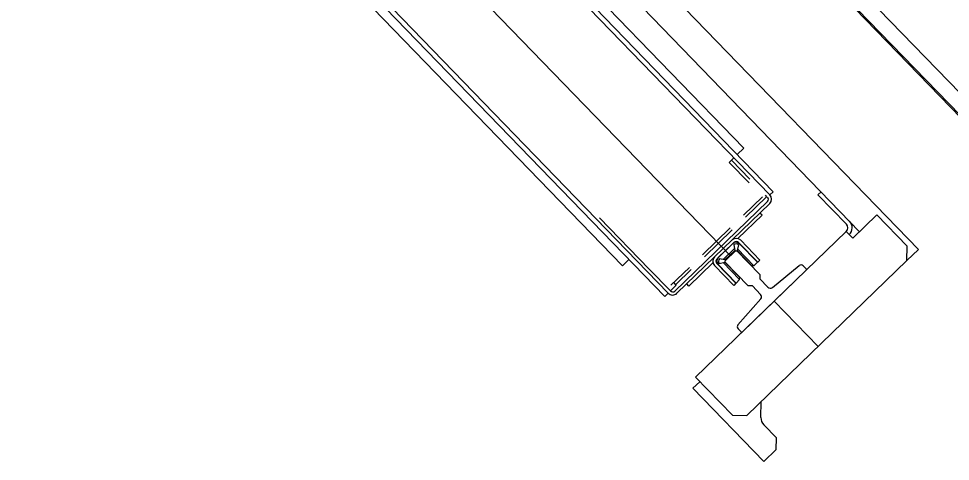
# Model space of a CAD drawing. Extents: x 468143 to 491361, y 1438528 to 1468730.
# Drawn here: x 490336.24 to 490339.243, y 1467622.733 to 1467624.161 of the extents above; entities that cross this region are included whole.
import ezdxf

# ---------------------------------------------------------------- set-up
doc = ezdxf.new("R2010")
doc.units = 0
doc.layers.add('Xreference_dp', color=7, linetype='Continuous')

msp = doc.modelspace()

# ---------------------------------------------------------------- linework, layer by layer
at = {"layer": 'Xreference_dp'}
for p, q in [((490336.2613, 1467626.9627), (490340.0846, 1467623.0122)), ((490336.2613, 1467626.9627), (490340.0846, 1467623.0122)), ((490336.3528, 1467626.9388), (490340.0921, 1467623.0751)), ((490336.3528, 1467626.9388), (490340.0921, 1467623.0751)), ((490335.9776, 1467626.6838), (490339.1398, 1467623.4164)), ((490335.9776, 1467626.6838), (490339.1398, 1467623.4164)), ((490338.9505, 1467623.4739), (490336.0256, 1467626.4961)), ((490338.9505, 1467623.4739), (490336.0256, 1467626.4961)), ((490338.5339, 1467623.3962), (490335.9375, 1467626.079)), ((490338.5339, 1467623.3962), (490335.9375, 1467626.079)), ((490338.6613, 1467623.5925), (490337.7019, 1467624.5838)), ((490338.6613, 1467623.5925), (490337.7019, 1467624.5838)), ((490338.6721, 1467623.6029), (490337.7127, 1467624.5942)), ((490338.6721, 1467623.6029), (490337.7127, 1467624.5942)), ((490338.5773, 1467623.7429), (490337.7695, 1467624.5776)), ((490338.5773, 1467623.7429), (490337.7695, 1467624.5776)), ((490340.0815, 1467623.0092), (490338.7499, 1467624.3851)), ((490340.0815, 1467623.0092), (490338.7499, 1467624.3851)), ((490338.2652, 1467623.346), (490337.3742, 1467624.2666)), ((490338.2652, 1467623.346), (490337.3742, 1467624.2666)), ((490337.3424, 1467624.2358), (490338.186, 1467623.3642)), ((490337.3424, 1467624.2358), (490338.186, 1467623.3642)), ((490338.3229, 1467623.2649), (490337.3635, 1467624.2562)), ((490338.3229, 1467623.2649), (490337.3635, 1467624.2562)), ((490338.5773, 1467623.7429), (490338.5562, 1467623.7225)), ((490338.5773, 1467623.7429), (490338.5562, 1467623.7225)), ((490338.5455, 1467623.7121), (490338.5302, 1467623.6973)), ((490338.5455, 1467623.7121), (490338.5302, 1467623.6973)), ((490338.5943, 1467623.6311), (490338.5302, 1467623.6973)), ((490338.5943, 1467623.6311), (490338.5302, 1467623.6973)), ((490338.5372, 1467623.7042), (490338.5963, 1467623.6431)), ((490338.5372, 1467623.7042), (490338.5963, 1467623.6431)), ((490338.5761, 1467623.5272), (490338.6374, 1467623.5865)), ((490338.5761, 1467623.5272), (490338.6374, 1467623.5865)), ((490338.6508, 1467623.5868), (490338.5824, 1467623.5207)), ((490338.6508, 1467623.5868), (490338.5824, 1467623.5207)), ((490338.646, 1467623.5918), (490338.6508, 1467623.5868)), ((490338.646, 1467623.5918), (490338.6508, 1467623.5868)), ((490338.6613, 1467623.5925), (490338.6721, 1467623.6029)), ((490338.6613, 1467623.5925), (490338.6721, 1467623.6029)), ((490338.8263, 1467623.6022), (490338.8162, 1467623.5925)), ((490338.8263, 1467623.6022), (490338.8162, 1467623.5925)), ((490338.9079, 1467623.4978), (490338.8162, 1467623.5925)), ((490338.9079, 1467623.4978), (490338.8162, 1467623.5925)), ((490338.3546, 1467623.2826), (490338.6534, 1467623.5717)), ((490338.3546, 1467623.2826), (490338.6534, 1467623.5717)), ((490338.3618, 1467623.2752), (490338.6606, 1467623.5643)), ((490338.3618, 1467623.2752), (490338.6606, 1467623.5643)), ((490338.2726, 1467623.3532), (490338.1126, 1467623.5185)), ((490338.2726, 1467623.3532), (490338.1126, 1467623.5185)), ((490338.636, 1467623.5267), (490338.5583, 1467623.4515)), ((490338.636, 1467623.5267), (490338.5583, 1467623.4515)), ((490338.636, 1467623.5267), (490338.629, 1467623.5338)), ((490338.636, 1467623.5267), (490338.629, 1467623.5338)), ((490339.0062, 1467623.5278), (490338.9287, 1467623.4528)), ((490339.0062, 1467623.5278), (490338.9287, 1467623.4528)), ((490339.1037, 1467623.4271), (490339.0062, 1467623.5278)), ((490339.1037, 1467623.4271), (490339.0062, 1467623.5278)), ((490338.4441, 1467623.3994), (490338.5337, 1467623.4861)), ((490338.4441, 1467623.3994), (490338.5337, 1467623.4861)), ((490338.9075, 1467623.4746), (490338.4216, 1467623.0044)), ((490338.9075, 1467623.4746), (490338.4216, 1467623.0044)), ((490338.54, 1467623.4796), (490338.4504, 1467623.3929)), ((490338.54, 1467623.4796), (490338.4504, 1467623.3929)), ((490338.9287, 1467623.4528), (490338.9075, 1467623.4746)), ((490338.9287, 1467623.4528), (490338.9075, 1467623.4746)), ((490338.4902, 1467623.3855), (490338.546, 1467623.4396)), ((490338.4902, 1467623.3855), (490338.546, 1467623.4396)), ((490338.4948, 1467623.3902), (490338.5412, 1467623.4352)), ((490338.4948, 1467623.3902), (490338.5412, 1467623.4352)), ((490338.545, 1467623.4313), (490338.548, 1467623.4132)), ((490338.545, 1467623.4313), (490338.548, 1467623.4132)), ((490338.5597, 1467623.431), (490338.5554, 1467623.4129)), ((490338.5597, 1467623.431), (490338.5554, 1467623.4129)), ((490338.56, 1467623.4394), (490338.622, 1467623.3753)), ((490338.56, 1467623.4394), (490338.622, 1467623.3753)), ((490338.5636, 1467623.4348), (490338.6214, 1467623.3751)), ((490338.5636, 1467623.4348), (490338.6214, 1467623.3751)), ((490338.5671, 1467623.4463), (490338.6292, 1467623.3822)), ((490338.5671, 1467623.4463), (490338.6292, 1467623.3822)), ((490339.103, 1467623.3807), (490339.1037, 1467623.4271)), ((490339.103, 1467623.3807), (490339.1037, 1467623.4271)), ((490338.547, 1467623.4193), (490338.5105, 1467623.3839)), ((490338.547, 1467623.4193), (490338.5105, 1467623.3839)), ((490338.548, 1467623.4132), (490338.5165, 1467623.3828)), ((490338.548, 1467623.4132), (490338.5165, 1467623.3828)), ((490338.5176, 1467623.3804), (490338.5503, 1467623.4121)), ((490338.5176, 1467623.3804), (490338.5503, 1467623.4121)), ((490338.5503, 1467623.4121), (490338.5549, 1467623.412)), ((490338.5503, 1467623.4121), (490338.5549, 1467623.412)), ((490338.5549, 1467623.412), (490338.6288, 1467623.3356)), ((490338.5549, 1467623.412), (490338.6288, 1467623.3356)), ((490338.6028, 1467623.364), (490338.5554, 1467623.4129)), ((490338.6028, 1467623.364), (490338.5554, 1467623.4129)), ((490338.6099, 1467623.3639), (490338.5568, 1467623.4187)), ((490338.6099, 1467623.3639), (490338.5568, 1467623.4187)), ((490338.5846, 1467623.4131), (490338.585, 1467623.4135)), ((490338.5846, 1467623.4131), (490338.585, 1467623.4135)), ((490339.1398, 1467623.4164), (490339.103, 1467623.3807)), ((490339.1398, 1467623.4164), (490339.103, 1467623.3807)), ((490338.186, 1467623.3642), (490338.2071, 1467623.3846)), ((490338.186, 1467623.3642), (490338.2071, 1467623.3846)), ((490338.4002, 1467623.2985), (490338.4779, 1467623.3737)), ((490338.4002, 1467623.2985), (490338.4779, 1467623.3737)), ((490338.5448, 1467623.3006), (490338.4828, 1467623.3647)), ((490338.5448, 1467623.3006), (490338.4828, 1467623.3647)), ((490338.552, 1467623.3075), (490338.4899, 1467623.3716)), ((490338.552, 1467623.3075), (490338.4899, 1467623.3716)), ((490338.5522, 1467623.3081), (490338.4944, 1467623.3678)), ((490338.5522, 1467623.3081), (490338.4944, 1467623.3678)), ((490338.4983, 1467623.3716), (490338.5165, 1467623.3753)), ((490338.4983, 1467623.3716), (490338.5165, 1467623.3753)), ((490338.5165, 1467623.3828), (490338.4985, 1467623.3863)), ((490338.5165, 1467623.3828), (490338.4985, 1467623.3863)), ((490338.5107, 1467623.3741), (490338.5638, 1467623.3193)), ((490338.5107, 1467623.3741), (490338.5638, 1467623.3193)), ((490338.5165, 1467623.3753), (490338.5639, 1467623.3263)), ((490338.5165, 1467623.3753), (490338.5639, 1467623.3263)), ((490338.5175, 1467623.3758), (490338.5176, 1467623.3804)), ((490338.5175, 1467623.3758), (490338.5176, 1467623.3804)), ((490338.5914, 1467623.2994), (490338.5175, 1467623.3758)), ((490338.5914, 1467623.2994), (490338.5175, 1467623.3758)), ((490338.5867, 1467622.881), (490339.103, 1467623.3807)), ((490338.5867, 1467622.881), (490339.103, 1467623.3807)), ((490338.6072, 1467623.3897), (490338.6076, 1467623.3901)), ((490338.6072, 1467623.3897), (490338.6076, 1467623.3901)), ((490338.6214, 1467623.3751), (490338.6099, 1467623.3639)), ((490338.6214, 1467623.3751), (490338.6099, 1467623.3639)), ((490338.622, 1467623.3753), (490338.6292, 1467623.3822)), ((490338.622, 1467623.3753), (490338.6292, 1467623.3822)), ((490338.6693, 1467623.2938), (490338.7552, 1467623.3645)), ((490338.6693, 1467623.2938), (490338.7552, 1467623.3645)), ((490338.2652, 1467623.346), (490338.3333, 1467623.2756)), ((490338.2652, 1467623.346), (490338.3333, 1467623.2756)), ((490338.2726, 1467623.3532), (490338.3407, 1467623.2828)), ((490338.2726, 1467623.3532), (490338.3407, 1467623.2828)), ((490338.3425, 1467623.3011), (490338.4017, 1467623.3584)), ((490338.3425, 1467623.3011), (490338.4017, 1467623.3584)), ((490338.408, 1467623.3518), (490338.3576, 1467623.3031)), ((490338.408, 1467623.3518), (490338.3576, 1467623.3031)), ((490338.515, 1467623.3457), (490338.5154, 1467623.3461)), ((490338.515, 1467623.3457), (490338.5154, 1467623.3461)), ((490338.7779, 1467623.3493), (490338.5728, 1467623.1508)), ((490338.7779, 1467623.3493), (490338.5728, 1467623.1508)), ((490338.6099, 1467623.3639), (490338.6028, 1467623.364)), ((490338.6099, 1467623.3639), (490338.6028, 1467623.364)), ((490338.6288, 1467623.3356), (490338.6286, 1467623.322)), ((490338.6288, 1467623.3356), (490338.6286, 1467623.322)), ((490338.7686, 1467623.3637), (490338.778, 1467623.354)), ((490338.7686, 1467623.3637), (490338.778, 1467623.354)), ((490338.3596, 1467623.301), (490338.3513, 1467623.3096)), ((490338.3596, 1467623.301), (490338.3513, 1467623.3096)), ((490338.4002, 1467623.2985), (490338.3933, 1467623.3057)), ((490338.4002, 1467623.2985), (490338.3933, 1467623.3057)), ((490338.5376, 1467623.3224), (490338.538, 1467623.3227)), ((490338.5376, 1467623.3224), (490338.538, 1467623.3227)), ((490338.552, 1467623.3075), (490338.5448, 1467623.3006)), ((490338.552, 1467623.3075), (490338.5448, 1467623.3006)), ((490338.5638, 1467623.3193), (490338.5522, 1467623.3081)), ((490338.5638, 1467623.3193), (490338.5522, 1467623.3081)), ((490338.5638, 1467623.3193), (490338.5639, 1467623.3263)), ((490338.5638, 1467623.3193), (490338.5639, 1467623.3263)), ((490338.6286, 1467623.322), (490338.6551, 1467623.2946)), ((490338.6286, 1467623.322), (490338.6551, 1467623.2946)), ((490338.3229, 1467623.2649), (490338.3336, 1467623.2753)), ((490338.3229, 1467623.2649), (490338.3336, 1467623.2753)), ((490338.3336, 1467623.2753), (490338.3333, 1467623.2756)), ((490338.3336, 1467623.2753), (490338.3333, 1467623.2756)), ((490338.3596, 1467623.301), (490338.3407, 1467623.2828)), ((490338.3596, 1467623.301), (490338.3407, 1467623.2828)), ((490338.605, 1467623.2992), (490338.5914, 1467623.2994)), ((490338.605, 1467623.2992), (490338.5914, 1467623.2994)), ((490338.6315, 1467623.2718), (490338.605, 1467623.2992)), ((490338.6315, 1467623.2718), (490338.605, 1467623.2992)), ((490338.5584, 1467623.174), (490338.6319, 1467623.2576)), ((490338.5584, 1467623.174), (490338.6319, 1467623.2576)), ((490338.6754, 1467623.25), (490338.8169, 1467623.1039)), ((490338.6754, 1467623.25), (490338.8169, 1467623.1039)), ((490338.5682, 1467623.1509), (490338.5588, 1467623.1607)), ((490338.5682, 1467623.1509), (490338.5588, 1467623.1607)), ((490338.5403, 1467622.8818), (490338.4216, 1467623.0044)), ((490338.5403, 1467622.8818), (490338.4216, 1467623.0044)), ((490338.4353, 1467622.9902), (490338.4133, 1467622.9689)), ((490338.4353, 1467622.9902), (490338.4133, 1467622.9689)), ((490338.4133, 1467622.9689), (490338.6415, 1467622.7332)), ((490338.4133, 1467622.9689), (490338.6415, 1467622.7332)), ((490338.6322, 1467622.8745), (490338.633, 1467622.9259)), ((490338.6322, 1467622.8745), (490338.633, 1467622.9259)), ((490338.5403, 1467622.8818), (490338.5867, 1467622.881)), ((490338.5403, 1467622.8818), (490338.5867, 1467622.881)), ((490338.6822, 1467622.8091), (490338.6414, 1467622.8512)), ((490338.6822, 1467622.8091), (490338.6414, 1467622.8512)), ((490338.6816, 1467622.772), (490338.6822, 1467622.8091)), ((490338.6816, 1467622.772), (490338.6822, 1467622.8091)), ((490338.6816, 1467622.772), (490338.6415, 1467622.7332)), ((490338.6816, 1467622.772), (490338.6415, 1467622.7332))]:
    msp.add_line(p, q, dxfattribs=at)
for centre, radius, start, end in [((490338.6466, 1467623.5788), 0.00984, 314.063, 44.063), ((490338.6466, 1467623.5788), 0.00984, 314.063, 44.063), ((490338.6466, 1467623.5788), 0.0201, 314.063, 44.063), ((490338.6466, 1467623.5788), 0.0201, 314.063, 44.063), ((490338.8961, 1467623.4864), 0.0164, 314.063, 44.063), ((490338.8961, 1467623.4864), 0.0164, 314.063, 44.063), ((490338.8961, 1467623.4864), 0.0304, 314.063, 44.063), ((490338.8961, 1467623.4864), 0.0304, 314.063, 44.063), ((490338.5529, 1467623.4325), 0.0198, 44.063, 134.063), ((490338.5529, 1467623.4325), 0.0198, 44.063, 134.063), ((490338.5523, 1467623.4238), 0.0158, 44.063, 134.063), ((490338.5523, 1467623.4238), 0.0158, 44.063, 134.063), ((490338.5523, 1467623.4238), 0.0104, 44.063, 134.063), ((490338.5523, 1467623.4238), 0.0104, 44.063, 134.063), ((490338.5529, 1467623.4325), 0.00984, 44.063, 134.063), ((490338.5529, 1467623.4325), 0.00984, 44.063, 134.063), ((490338.497, 1467623.3785), 0.0198, 134.063, 224.063), ((490338.497, 1467623.3785), 0.0198, 134.063, 224.063), ((490338.497, 1467623.3785), 0.00984, 134.063, 224.063), ((490338.497, 1467623.3785), 0.00984, 134.063, 224.063), ((490338.5058, 1467623.3788), 0.0158, 134.063, 224.063), ((490338.5058, 1467623.3788), 0.0158, 134.063, 224.063), ((490338.5058, 1467623.3788), 0.0104, 134.063, 224.063), ((490338.5058, 1467623.3788), 0.0104, 134.063, 224.063), ((490338.7615, 1467623.3569), 0.00984, 44.063, 129.4315), ((490338.7615, 1467623.3569), 0.00984, 44.063, 129.4315), ((490338.7756, 1467623.3517), 0.00328, 314.063, 44.063), ((490338.7756, 1467623.3517), 0.00328, 314.063, 44.063), ((490338.3478, 1467623.2896), 0.0201, 224.063, 314.063), ((490338.3478, 1467623.2896), 0.0201, 224.063, 314.063), ((490338.3478, 1467623.2896), 0.00984, 224.063, 314.063), ((490338.3478, 1467623.2896), 0.00984, 224.063, 314.063), ((490338.6626, 1467623.3019), 0.0105, 224.063, 309.4315), ((490338.6626, 1467623.3019), 0.0105, 224.063, 309.4315), ((490338.624, 1467623.2645), 0.0105, 318.6946, 44.063), ((490338.624, 1467623.2645), 0.0105, 318.6946, 44.063), ((490338.5658, 1467623.1675), 0.00984, 138.6946, 224.063), ((490338.5658, 1467623.1675), 0.00984, 138.6946, 224.063), ((490338.5705, 1467623.1532), 0.00328, 224.063, 314.063), ((490338.5705, 1467623.1532), 0.00328, 224.063, 314.063), ((490338.665, 1467622.874), 0.0328, 179.063, 224.063), ((490338.665, 1467622.874), 0.0328, 179.063, 224.063)]:
    msp.add_arc(centre, radius, start, end, dxfattribs=at)

doc.saveas('drawing.dxf')
